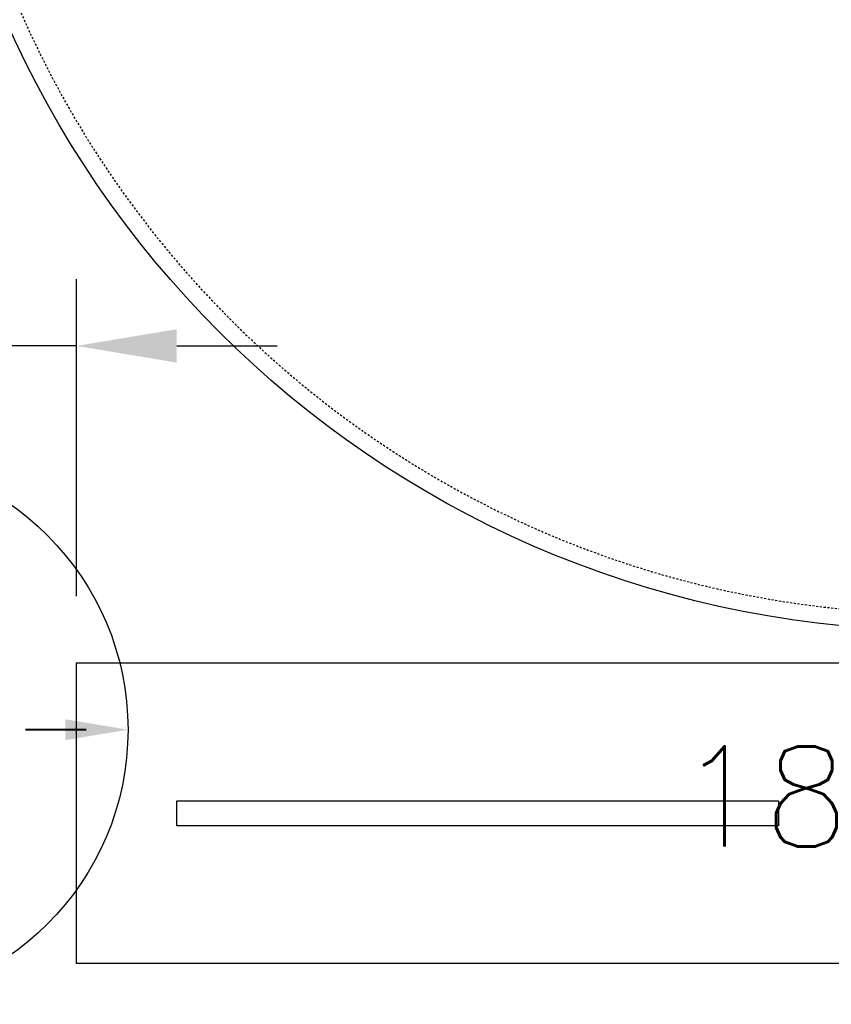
# Model space of a CAD drawing. Extents: x -285 to 5863, y 308 to 3178.
# Tile 574 of 622: x 4865 to 4914, y 1315 to 1374. Entities that reach past the tile are written whole.
import ezdxf
from ezdxf.enums import TextEntityAlignment as Align

# ---------------------------------------------------------------- set-up
doc = ezdxf.new("R2010")
doc.units = 0
doc.header["$MEASUREMENT"] = 0
doc.header["$PDSIZE"] = 1
doc.linetypes.add('HIDDEN3', pattern=[0.1875, 0.125, -0.0625])
doc.layers.get('DEFPOINTS').update_dxf_attribs({"linetype": 'CONTINUOUS'})
for name, color, linetype in [('DIM', 3, 'CONTINUOUS'), ('TANK-ANCHOR', 4, 'CONTINUOUS'), ('TANK-SLOPE', 3, 'CONTINUOUS'), ('TANK-UST', 5, 'CONTINUOUS'), ('TEXT', 3, 'CONTINUOUS')]:
    doc.layers.add(name, color=color, linetype=linetype)
doc.styles.add('SIMPLEX', font='simplex')
doc.dimstyles.new('DIM64', dxfattribs={"dimscale": 64, "dimtxt": 0.09375, "dimasz": 0.09375, "dimexe": 0.0625, "dimexo": 0.0625, "dimgap": 0.046875, "dimtad": 1, "dimdec": 4, "dimzin": 3, "dimdsep": 46, "dimlunit": 4, "dimtxsty": 'SIMPLEX', "dimcen": 0, "dimclrd": 256, "dimclre": 256, "dimclrt": 256, "dimadec": 0, "dimazin": 0, "dimtfac": 1, "dimtdec": 4, "dimtmove": 0, "dimatfit": 3, "dimfxl": 1, "dimfrac": 2, "dimtolj": 1, "dimtzin": 0, "dimarcsym": 0})

# ---------------------------------------------------------------- blocks, each defined once
blk = doc.blocks.new('*D72')
at = {"layer": 'DEFPOINTS', "color": 0, "transparency": 16777216}
for p in [(4859.479, 1398.018), (4868.835, 1353.991), (4868.835, 1335.02)]:
    blk.add_point(p, dxfattribs=at)
at = {"layer": 'DIM', "lineweight": -2, "transparency": 16777216}
for p, q in [((4859.479, 1394.018), (4859.479, 1349.991)), ((4868.835, 1339.02), (4868.835, 1357.991)), ((4853.479, 1353.991), (4810.336, 1353.991)), ((4868.835, 1353.991), (4859.479, 1353.991)), ((4874.835, 1353.991), (4880.835, 1353.991))]:
    blk.add_line(p, q, dxfattribs=at)
at = {"layer": 'DIM', "transparency": 16777216}
for points in [[(4853.479, 1354.991), (4853.479, 1352.991), (4859.479, 1353.991)], [(4874.835, 1354.991), (4874.835, 1352.991), (4868.835, 1353.991)]]:
    blk.add_solid(points, dxfattribs=at)
at = {"layer": 'DIM', "transparency": 16777216, "insert": (4828.907, 1361.563), "char_height": 6, "attachment_point": 5, "style": 'SIMPLEX'}
blk.add_mtext('\\A1;9 3/8"', dxfattribs=at)

msp = doc.modelspace()

# ---------------------------------------------------------------- linework, layer by layer
at = {"layer": 'TANK-ANCHOR'}
msp.add_lwpolyline([(5042.83467, 1317.01993), (4868.83467, 1317.01993), (4868.83467, 1335.01993), (5042.83467, 1335.01993)], close=True, dxfattribs=at)
at = {"layer": 'TANK-ANCHOR', "color": 7}
msp.add_lwpolyline([(4910.83467, 1326.76993), (4910.83467, 1325.26993), (4874.83467, 1325.26993), (4874.83467, 1326.76993)], close=True, dxfattribs=at)
at = {"layer": 'TANK-SLOPE', "const_width": 0.125}
msp.add_lwpolyline([(4869.41632, 1331.01839), (4865.77553, 1331.01839)], dxfattribs=at)
at = {"layer": 'TANK-SLOPE'}
msp.add_circle((4855.47882, 1331.01839), 16.4375, dxfattribs=at)
msp.add_solid([(4868.16632, 1330.39339), (4871.91632, 1331.01839), (4868.16632, 1331.64339)], dxfattribs=at)
at = {"layer": 'TANK-UST'}
msp.add_lwpolyline([(4917.6928, 1337.01839, -0.9543276), (4917.6928, 1459.01839)], format="xyb", dxfattribs=at)
at = {"layer": 'TANK-UST', "color": 2, "linetype": 'HIDDEN3'}
msp.add_lwpolyline([(4922.22882, 1458.01839), (4917.71627, 1458.01839, 0.9539575), (4917.71627, 1338.01839), (4922.22882, 1338.01839), (5017.47902, 1338.01839), (5116.49837, 1338.01839), (5341.49837, 1338.01839), (5345.99157, 1338.01839, 0.9539575), (5345.99157, 1458.01839), (5341.49837, 1458.01839), (5116.49837, 1458.01839), (5017.47902, 1458.01839)], format="xyb", close=True, dxfattribs=at)

# ---------------------------------------------------------------- texts
at = {"layer": 'TEXT', "color": 3, "style": 'SIMPLEX'}
msp.add_text('18"x8"x14\'-6" DEADMAN', height=6, dxfattribs=at).set_placement((4955.83467, 1327.01993), align=Align.MIDDLE)

# ---------------------------------------------------------------- dimensions: what is measured, and where the dimension line sits
at = {"layer": 'DIM'}
dim = msp.add_linear_dim(base=(4868.834666, 1353.991077), p1=(4859.478818, 1398.018392), p2=(4868.834666, 1335.019927), dimstyle='DIM64', dxfattribs=at)
dim.commit()
dim.dimension.update_dxf_attribs({"geometry": '*D72', "text_midpoint": (4828.90739, 1353.991077), "dimtype": 160})

doc.saveas('drawing.dxf')
